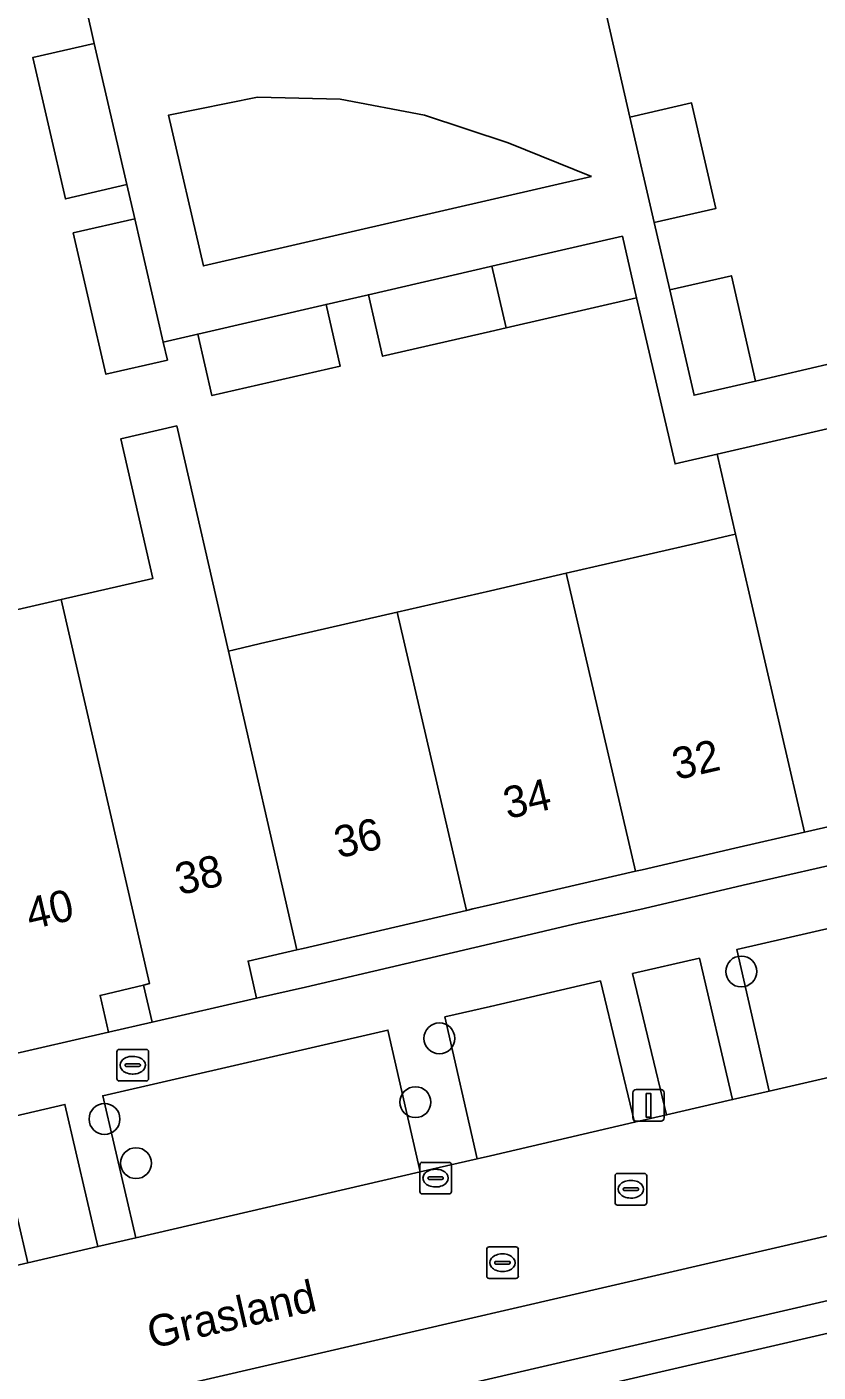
# Model space of a CAD drawing. Extents: x 156412 to 157779, y 382335 to 383768.
# Drawn here: x 156985.32 to 157010.37, y 383143.63 to 383186.23 of the extents above; entities that cross this region are included whole.
import ezdxf

# ---------------------------------------------------------------- set-up
doc = ezdxf.new("R2010")
doc.units = 0
for name, color, linetype in [('IMGEO_Boom', 7, 'Continuous'), ('IMGEO_Brandkraan', 7, 'Continuous'), ('IMGEO_Erf', 7, 'Continuous'), ('IMGEO_Groenvoorziening', 7, 'Continuous'), ('IMGEO_Haag', 7, 'Continuous'), ('IMGEO_Kolk', 7, 'Continuous'), ('IMGEO_Lichtmast', 7, 'Continuous'), ('IMGEO_Openbare_ruimte_label', 7, 'Continuous'), ('IMGEO_Pand', 7, 'Continuous'), ('IMGEO_Pand_nummerreeks', 7, 'Continuous'), ('IMGEO_Parkeervlak_open', 7, 'Continuous'), ('IMGEO_Rijbaan_lokaal_gesloten', 7, 'Continuous'), ('IMGEO_Rioolput', 7, 'Continuous'), ('IMGEO_Voetpad_open', 7, 'Continuous')]:
    doc.layers.add(name, color=color, linetype=linetype)

msp = doc.modelspace()

# ---------------------------------------------------------------- linework, layer by layer
at = {"layer": 'IMGEO_Boom'}
for centre in [(157007.941, 383156.316), (156998.384, 383154.198), (156997.624, 383152.177), (156987.781, 383151.644), (156988.777, 383150.245)]:
    msp.add_circle(centre, 0.489, dxfattribs=at)
at = {"layer": 'IMGEO_Brandkraan'}
for p, q in [((156988.173, 383152.922), (156988.173, 383153.774)), ((156988.248, 383153.848), (156989.1, 383153.848)), ((156988.661, 383153.628), (156988.686, 383153.628)), ((156989.174, 383153.774), (156989.174, 383152.922)), ((156988.432, 383153.342), (156988.432, 383153.354)), ((156988.87, 383153.305), (156988.472, 383153.305)), ((156988.475, 383153.391), (156988.873, 383153.391)), ((156988.684, 383153.068), (156988.659, 383153.068)), ((156988.916, 383153.354), (156988.916, 383153.342)), ((156989.1, 383152.848), (156988.248, 383152.848))]:
    msp.add_line(p, q, dxfattribs=at)
for points in [[(156988.173, 383152.922), (156988.173, 383153.774)], [(156988.248, 383153.848), (156989.1, 383153.848)], [(156989.174, 383153.774), (156989.174, 383152.922)], [(156989.1, 383152.848), (156988.248, 383152.848)]]:
    msp.add_lwpolyline(points, dxfattribs=at)
for centre, radius, start, end in [((156988.25, 383153.772), 0.0765, 91.552, 178.448), ((156988.25, 383153.772), 0.0765, 91.552, 178.448), ((156989.098, 383153.772), 0.0765, 1.552, 88.448), ((156989.098, 383153.772), 0.0765, 1.552, 88.448), ((156988.472, 383153.351), 0.0403, 85.8775, 175.7526), ((156988.469, 383153.341), 0.0366, 178.938, 274.7102), ((156988.873, 383153.348), 0.043, 264.8664, 352.4533), ((156988.877, 383153.353), 0.0386, 1.7309, 96.639), ((156988.25, 383152.924), 0.0765, 181.552, 268.448), ((156988.25, 383152.924), 0.0765, 181.552, 268.448), ((156989.098, 383152.924), 0.0765, 271.552, 358.448), ((156989.098, 383152.924), 0.0765, 271.552, 358.448)]:
    msp.add_arc(centre, radius, start, end, dxfattribs=at)
for centre, major_axis, ratio, start_param, end_param in [((156988.66, 383153.348), (-0.387, 0.002), 0.722429, 4.712389, 7.853982), ((156988.685, 383153.348), (-0.39, 0.002), 0.717154, 1.570796, 4.712389)]:
    msp.add_ellipse(centre, major_axis=major_axis, ratio=ratio, start_param=start_param, end_param=end_param, dxfattribs=at)
at = {"layer": 'IMGEO_Erf'}
for points in [[(157010.894, 383186.441), (157009.681, 383191.704), (157008.469, 383196.966), (157007.112, 383202.854), (157002.24, 383201.731), (157003.01, 383198.389), (157001.061, 383197.94), (157001.55, 383195.815), (157003.499, 383196.264), (157004.272, 383192.912), (157002.323, 383192.463), (157002.765, 383190.544), (157004.714, 383190.993), (157005.482, 383187.66), (157003.533, 383187.211), (157004.417, 383183.371), (157006.366, 383183.82), (157007.136, 383180.478), (157005.187, 383180.029), (157005.679, 383177.895), (157007.628, 383178.344), (157008.396, 383175.011), (157013.264, 383176.153), (157012.106, 383181.18)], [(157003.2, 383181.49), (157000.561, 383182.552), (156997.91, 383183.429), (156995.239, 383183.94), (156992.625, 383183.996), (156989.81, 383183.435), (156990.91, 383178.659)], [(157002.641, 383157.812), (157004.868, 383158.312), (157008.003, 383159.051), (157011.788, 383159.917), (157011.519, 383161.087), (157009.938, 383160.725), (157007.733, 383160.22), (157004.8, 383159.539), (157004.595, 383159.492), (157000, 383158.425), (156999.439, 383158.295), (156999.241, 383158.249), (156994.071, 383157.048), (156993.867, 383157.001), (156992.326, 383156.643), (156992.596, 383155.474), (156994.144, 383155.823), (156997.296, 383156.562), (156999.505, 383157.073), (157000, 383157.19)], [(156987.908, 383154.391), (156989.284, 383154.708), (156989.014, 383155.877), (156987.638, 383155.56)]]:
    msp.add_lwpolyline(points, close=True, dxfattribs=at)
msp.add_lwpolyline([(156981.734, 383167.016), (156986.411, 383168.094), (156989.315, 383168.764), (156988.295, 383173.181), (156990.07, 383173.591), (156991.702, 383166.462), (156991.884, 383166.504), (156992.717, 383166.696), (156997.051, 383167.695), (157000, 383168.374), (157002.398, 383168.927), (157006.549, 383169.883), (157007.563, 383170.117), (157007.758, 383170.162), (157007.173, 383172.696), (157005.846, 383172.388), (157004.626, 383177.65), (157000.499, 383176.699), (157000, 383176.584), (156996.587, 383175.797), (156996.138, 383177.746), (156994.793, 383177.436), (156995.242, 383175.487), (156991.179, 383174.551), (156990.73, 383176.5), (156989.639, 383176.248), (156989.771, 383175.677), (156987.823, 383175.228), (156986.79, 383179.7), (156988.739, 383180.15), (156988.489, 383181.231), (156986.541, 383180.781), (156985.508, 383185.254), (156987.456, 383185.704), (156987.207, 383186.785)], dxfattribs=at)
at = {"layer": 'IMGEO_Groenvoorziening'}
msp.add_lwpolyline([(156991.556, 383140.436), (157032.335, 383149.866), (157032.105, 383150.853), (156991.321, 383141.408)], close=True, dxfattribs=at)
msp.add_lwpolyline([(157031.884, 383145.128), (157032.439, 383147.79), (157032.335, 383149.866), (156991.556, 383140.436), (156989.583, 383139.981), (156981.969, 383138.165), (156981.737, 383139.184), (156980.504, 383138.895), (156977.146, 383138.108), (156977.364, 383137.162), (156977.819, 383135.185), (156978.944, 383135.438), (156981.174, 383135.958), (156982.405, 383136.246), (156986.103, 383137.108), (156990.025, 383120.292), (156982.866, 383118.622), (156981.694, 383118.337), (156982.17, 383116.267), (156988.65, 383116.166)], dxfattribs=at)
at = {"layer": 'IMGEO_Haag'}
msp.add_lwpolyline([(156991.556, 383140.436), (157032.335, 383149.866), (157032.105, 383150.853), (156991.321, 383141.408)], close=True, dxfattribs=at)
at = {"layer": 'IMGEO_Kolk'}
for p, q in [((156997.763, 383149.346), (156997.763, 383150.198)), ((156997.838, 383150.272), (156998.69, 383150.272)), ((156998.251, 383150.052), (156998.276, 383150.052)), ((156998.764, 383150.198), (156998.764, 383149.346)), ((156998.022, 383149.766), (156998.022, 383149.778)), ((156998.46, 383149.729), (156998.062, 383149.729)), ((156998.065, 383149.815), (156998.463, 383149.815)), ((156998.506, 383149.778), (156998.506, 383149.766)), ((156998.69, 383149.272), (156997.838, 383149.272)), ((156998.274, 383149.492), (156998.249, 383149.492))]:
    msp.add_line(p, q, dxfattribs=at)
for points in [[(156997.763, 383149.346), (156997.763, 383150.198)], [(156997.838, 383150.272), (156998.69, 383150.272)], [(156998.764, 383150.198), (156998.764, 383149.346)], [(156998.69, 383149.272), (156997.838, 383149.272)]]:
    msp.add_lwpolyline(points, dxfattribs=at)
for centre, radius, start, end in [((156997.84, 383150.196), 0.0765, 91.552, 178.448), ((156997.84, 383150.196), 0.0765, 91.552, 178.448), ((156998.688, 383150.196), 0.0765, 1.552, 88.448), ((156998.688, 383150.196), 0.0765, 1.552, 88.448), ((156998.062, 383149.775), 0.0403, 85.8775, 175.7526), ((156998.059, 383149.765), 0.0366, 178.938, 274.7102), ((156998.463, 383149.772), 0.043, 264.8664, 352.4533), ((156998.467, 383149.777), 0.0386, 1.7309, 96.639), ((156997.84, 383149.348), 0.0765, 181.552, 268.448), ((156997.84, 383149.348), 0.0765, 181.552, 268.448), ((156998.688, 383149.348), 0.0765, 271.552, 358.448), ((156998.688, 383149.348), 0.0765, 271.552, 358.448)]:
    msp.add_arc(centre, radius, start, end, dxfattribs=at)
for centre, major_axis, ratio, start_param, end_param in [((156998.25, 383149.772), (-0.387, 0.002), 0.722429, 4.712389, 7.853982), ((156998.275, 383149.772), (-0.39, 0.002), 0.717154, 1.570796, 4.712389)]:
    msp.add_ellipse(centre, major_axis=major_axis, ratio=ratio, start_param=start_param, end_param=end_param, dxfattribs=at)
at = {"layer": 'IMGEO_Lichtmast'}
for p, q in [((157004.512, 383151.676), (157004.512, 383152.476)), ((157004.512, 383152.476), (157004.512, 383151.676)), ((157004.612, 383152.576), (157005.402, 383152.576)), ((157005.402, 383152.576), (157004.612, 383152.576)), ((157005.502, 383152.476), (157005.502, 383151.676)), ((157005.502, 383151.676), (157005.502, 383152.476)), ((157005.402, 383151.576), (157004.612, 383151.576)), ((157004.612, 383151.576), (157005.402, 383151.576))]:
    msp.add_line(p, q, dxfattribs=at)
msp.add_lwpolyline([(157004.932, 383152.451), (157005.082, 383152.451), (157005.082, 383151.701), (157004.932, 383151.701), (157004.932, 383152.451)], dxfattribs=at)
for centre, start, end in [((157004.612, 383152.476), 90, 180), ((157004.612, 383152.476), 90, 180), ((157005.402, 383152.476), 0, 90), ((157005.402, 383152.476), 360, 90), ((157004.612, 383151.676), 180, 270), ((157004.612, 383151.676), 180, 270), ((157005.402, 383151.676), 270, 0), ((157005.402, 383151.676), 270, 0)]:
    msp.add_arc(centre, 0.1, start, end, dxfattribs=at)
at = {"layer": 'IMGEO_Pand'}
for points in [[(156986.541, 383180.781), (156988.489, 383181.231), (156987.456, 383185.704), (156985.508, 383185.254)], [(157005.187, 383180.029), (157007.136, 383180.478), (157006.366, 383183.82), (157004.417, 383183.371)], [(156988.739, 383180.15), (156986.79, 383179.7), (156987.823, 383175.228), (156989.771, 383175.677), (156989.639, 383176.248)], [(157000.499, 383176.699), (157004.626, 383177.65), (157004.177, 383179.599), (157000.048, 383178.647)], [(157000.499, 383176.699), (157000.048, 383178.647), (157000, 383178.636), (156996.138, 383177.746), (156996.587, 383175.797), (157000, 383176.584)], [(157006.447, 383174.562), (157008.396, 383175.011), (157007.628, 383178.344), (157005.679, 383177.895)], [(156991.179, 383174.551), (156995.242, 383175.487), (156994.793, 383177.436), (156990.73, 383176.5)], [(156991.702, 383166.462), (156990.07, 383173.591), (156988.295, 383173.181), (156989.315, 383168.764), (156986.411, 383168.094), (156989.207, 383155.938), (156989.014, 383155.877), (156989.284, 383154.708), (156992.596, 383155.474), (156992.326, 383156.643), (156993.867, 383157.001)], [(157011.85, 383173.774), (157007.173, 383172.696), (157007.758, 383170.162), (157009.938, 383160.725), (157011.519, 383161.087), (157011.788, 383159.917), (157014.886, 383160.63), (157014.616, 383161.799)], [(157007.758, 383170.162), (157007.563, 383170.117), (157006.549, 383169.883), (157002.398, 383168.927), (157004.595, 383159.492), (157004.8, 383159.539), (157007.733, 383160.22), (157009.938, 383160.725)], [(156999.439, 383158.295), (157000, 383158.425), (157004.595, 383159.492), (157002.398, 383168.927), (157000, 383168.374), (156997.051, 383167.695), (156999.241, 383158.249)], [(156984.334, 383154.801), (156984.604, 383153.631), (156987.908, 383154.391), (156987.638, 383155.56), (156989.014, 383155.877), (156989.207, 383155.938), (156986.411, 383168.094), (156981.734, 383167.016), (156984.531, 383154.862)], [(156997.051, 383167.695), (156992.717, 383166.696), (156991.884, 383166.504), (156991.702, 383166.462), (156993.867, 383157.001), (156994.071, 383157.048), (156999.241, 383158.249)]]:
    msp.add_lwpolyline(points, close=True, dxfattribs=at)
at = {"layer": 'IMGEO_Parkeervlak_open'}
for points in [[(157015.615, 383158.811), (157007.798, 383157.009), (157008.821, 383152.525), (157016.642, 383154.335)], [(157006.615, 383156.736), (157004.5, 383156.249), (157005.574, 383151.773), (157007.664, 383152.257)], [(157003.488, 383156.015), (157000, 383155.211), (156998.56, 383154.879), (156999.584, 383150.387), (157000, 383150.483), (157004.561, 383151.539)], [(156996.751, 383154.462), (156987.727, 383152.381), (156988.77, 383147.884), (156997.774, 383149.968)], [(156986.527, 383152.105), (156984.292, 383151.589), (156985.354, 383147.093), (156987.571, 383147.606)]]:
    msp.add_lwpolyline(points, close=True, dxfattribs=at)
at = {"layer": 'IMGEO_Rijbaan_lokaal_gesloten'}
for points in [[(156976.978, 383145.145), (156978.188, 383140.425), (156980.132, 383140.879), (157098.962, 383168.364)], [(157030.587, 383157.563), (157025.694, 383156.43), (157024.751, 383156.212), (157022.286, 383155.642), (157021.295, 383155.412), (157017.985, 383154.646), (157016.642, 383154.335), (157008.821, 383152.525), (157007.664, 383152.257), (157005.574, 383151.773), (157004.561, 383151.539), (157000, 383150.483), (156999.584, 383150.387), (156997.774, 383149.968), (156988.77, 383147.884), (156987.571, 383147.606), (156985.354, 383147.093), (156984.338, 383146.858), (156979.61, 383145.764), (156978.64, 383145.539), (156978.229, 383145.444)]]:
    msp.add_lwpolyline(points, dxfattribs=at)
at = {"layer": 'IMGEO_Rioolput'}
for p, q in [((157003.945, 383148.994), (157003.945, 383149.846)), ((157004.02, 383149.92), (157004.872, 383149.92)), ((157004.433, 383149.7), (157004.458, 383149.7)), ((157004.946, 383149.846), (157004.946, 383148.994)), ((157004.204, 383149.414), (157004.204, 383149.426)), ((157004.642, 383149.377), (157004.244, 383149.377)), ((157004.247, 383149.463), (157004.645, 383149.463)), ((157004.688, 383149.426), (157004.688, 383149.414)), ((157004.872, 383148.92), (157004.02, 383148.92)), ((157004.456, 383149.14), (157004.431, 383149.14)), ((156999.881, 383146.668), (156999.881, 383147.52)), ((156999.956, 383147.594), (157000.808, 383147.594)), ((157000.882, 383147.52), (157000.882, 383146.668)), ((157000.14, 383147.088), (157000.14, 383147.1)), ((157000.183, 383147.137), (157000.581, 383147.137)), ((157000.369, 383147.374), (157000.394, 383147.374)), ((157000.624, 383147.1), (157000.624, 383147.088)), ((157000.578, 383147.051), (157000.18, 383147.051)), ((157000.392, 383146.814), (157000.367, 383146.814)), ((157000.808, 383146.594), (156999.956, 383146.594))]:
    msp.add_line(p, q, dxfattribs=at)
for points in [[(157003.945, 383148.994), (157003.945, 383149.846)], [(157004.02, 383149.92), (157004.872, 383149.92)], [(157004.946, 383149.846), (157004.946, 383148.994)], [(157004.872, 383148.92), (157004.02, 383148.92)], [(156999.881, 383146.668), (156999.881, 383147.52)], [(156999.956, 383147.594), (157000.808, 383147.594)], [(157000.882, 383147.52), (157000.882, 383146.668)], [(157000.808, 383146.594), (156999.956, 383146.594)]]:
    msp.add_lwpolyline(points, dxfattribs=at)
for centre, radius, start, end in [((157004.022, 383149.844), 0.0765, 91.552, 178.448), ((157004.022, 383149.844), 0.0765, 91.552, 178.448), ((157004.87, 383149.844), 0.0765, 1.552, 88.448), ((157004.87, 383149.844), 0.0765, 1.552, 88.448), ((157004.244, 383149.423), 0.0403, 85.8775, 175.7526), ((157004.241, 383149.413), 0.0366, 178.938, 274.7102), ((157004.645, 383149.42), 0.043, 264.8664, 352.4533), ((157004.649, 383149.425), 0.0386, 1.7309, 96.639), ((157004.022, 383148.996), 0.0765, 181.552, 268.448), ((157004.022, 383148.996), 0.0765, 181.552, 268.448), ((157004.87, 383148.996), 0.0765, 271.552, 358.448), ((157004.87, 383148.996), 0.0765, 271.552, 358.448), ((156999.958, 383147.518), 0.0765, 91.552, 178.448), ((156999.958, 383147.518), 0.0765, 91.552, 178.448), ((157000.806, 383147.518), 0.0765, 1.552, 88.448), ((157000.806, 383147.518), 0.0765, 1.552, 88.448), ((157000.18, 383147.097), 0.0403, 85.8775, 175.7526), ((157000.177, 383147.087), 0.0366, 178.938, 274.7102), ((157000.581, 383147.094), 0.043, 264.8664, 352.4533), ((157000.585, 383147.099), 0.0386, 1.7309, 96.639), ((156999.958, 383146.67), 0.0765, 181.552, 268.448), ((156999.958, 383146.67), 0.0765, 181.552, 268.448), ((157000.806, 383146.67), 0.0765, 271.552, 358.448), ((157000.806, 383146.67), 0.0765, 271.552, 358.448)]:
    msp.add_arc(centre, radius, start, end, dxfattribs=at)
for centre, major_axis, ratio, start_param, end_param in [((157004.432, 383149.42), (-0.387, 0.002), 0.722429, 4.712389, 7.853982), ((157004.457, 383149.42), (-0.39, 0.002), 0.717154, 1.570796, 4.712389), ((157000.368, 383147.094), (-0.387, 0.002), 0.722429, 4.712389, 7.853982), ((157000.393, 383147.094), (-0.39, 0.002), 0.717154, 1.570796, 4.712389)]:
    msp.add_ellipse(centre, major_axis=major_axis, ratio=ratio, start_param=start_param, end_param=end_param, dxfattribs=at)
at = {"layer": 'IMGEO_Voetpad_open'}
for points in [[(157013.264, 383176.153), (157008.396, 383175.011), (157006.447, 383174.562), (157005.679, 383177.895), (157005.187, 383180.029), (157004.417, 383183.371), (157003.533, 383187.211)], [(156987.207, 383186.785), (156987.456, 383185.704), (156988.489, 383181.231), (156988.739, 383180.15), (156989.639, 383176.248), (156990.73, 383176.5), (156994.793, 383177.436), (156996.138, 383177.746), (157000, 383178.636), (157000.048, 383178.647), (157004.177, 383179.599), (157004.626, 383177.65), (157005.846, 383172.388), (157007.173, 383172.696), (157011.85, 383173.774)], [(157003.488, 383156.015), (157004.561, 383151.539), (157005.574, 383151.773), (157004.5, 383156.249), (157006.615, 383156.736), (157007.664, 383152.257), (157008.821, 383152.525), (157007.798, 383157.009), (157015.615, 383158.811), (157016.642, 383154.335), (157017.985, 383154.646), (157016.972, 383159.124), (157020.25, 383159.88), (157021.295, 383155.412), (157022.286, 383155.642), (157021.259, 383160.113), (157023.701, 383160.676), (157024.751, 383156.212), (157025.694, 383156.43), (157024.669, 383160.899), (157029.671, 383162.052), (157030.587, 383157.563)], [(157011.788, 383159.917), (157008.003, 383159.051), (157004.868, 383158.312), (157002.641, 383157.812), (157000, 383157.19), (156999.505, 383157.073), (156997.296, 383156.562), (156994.144, 383155.823), (156992.596, 383155.474), (156989.284, 383154.708), (156987.908, 383154.391), (156984.604, 383153.631), (156983.242, 383153.312), (156979.937, 383152.546), (156978.581, 383152.233), (156975.258, 383151.466), (156974.132, 383151.204), (156972.209, 383150.683), (156970.56, 383150.267), (156970.771, 383149.259)], [(156975.691, 383145.138), (156974.554, 383149.344), (156977.616, 383150.05), (156978.64, 383145.539), (156979.61, 383145.764), (156978.537, 383150.262), (156983.284, 383151.357), (156984.338, 383146.858), (156985.354, 383147.093), (156984.292, 383151.589), (156986.527, 383152.105), (156987.571, 383147.606), (156988.77, 383147.884), (156987.727, 383152.381), (156996.751, 383154.462), (156997.774, 383149.968), (156999.584, 383150.387), (156998.56, 383154.879), (157000, 383155.211), (157003.488, 383156.015)]]:
    msp.add_lwpolyline(points, dxfattribs=at)
for points in [[(157003.2, 383181.49), (156990.91, 383178.659), (156989.81, 383183.435), (156992.625, 383183.996), (156995.239, 383183.94), (156997.91, 383183.429), (157000.561, 383182.552)], [(157032.105, 383150.853), (157032.335, 383149.866), (157034.262, 383149.546), (157034.173, 383150.285), (157034.053, 383151.294), (157046.855, 383154.243), (157047.107, 383153.236), (157056.885, 383155.534), (157056.651, 383156.504), (157099.395, 383166.395), (157098.962, 383168.364), (156980.132, 383140.879), (156978.188, 383140.425), (156976.585, 383140.05), (156974.653, 383139.714), (156975.12, 383137.633), (156977.146, 383138.108), (156980.504, 383138.895), (156981.737, 383139.184), (156989.359, 383140.97), (156989.583, 383139.981), (156991.556, 383140.436), (156991.321, 383141.408)]]:
    msp.add_lwpolyline(points, close=True, dxfattribs=at)

# ---------------------------------------------------------------- texts
at = {"layer": 'IMGEO_Openbare_ruimte_label'}
msp.add_text('Grasland', height=1, rotation=12.9388, dxfattribs=at).set_placement((156989.267, 383144.369))
at = {"layer": 'IMGEO_Pand_nummerreeks'}
for s, rotation, p in [('32', 13.0348, (157005.888, 383162.374)), ('34', 13.0352, (157000.541, 383161.137)), ('36', 13.0462, (156995.187, 383159.894)), ('38', 13.0291, (156990.153, 383158.728)), ('40', 13.028, (156985.428, 383157.635))]:
    msp.add_text(s, height=1, rotation=rotation, dxfattribs=at).set_placement(p)

doc.saveas('drawing.dxf')
